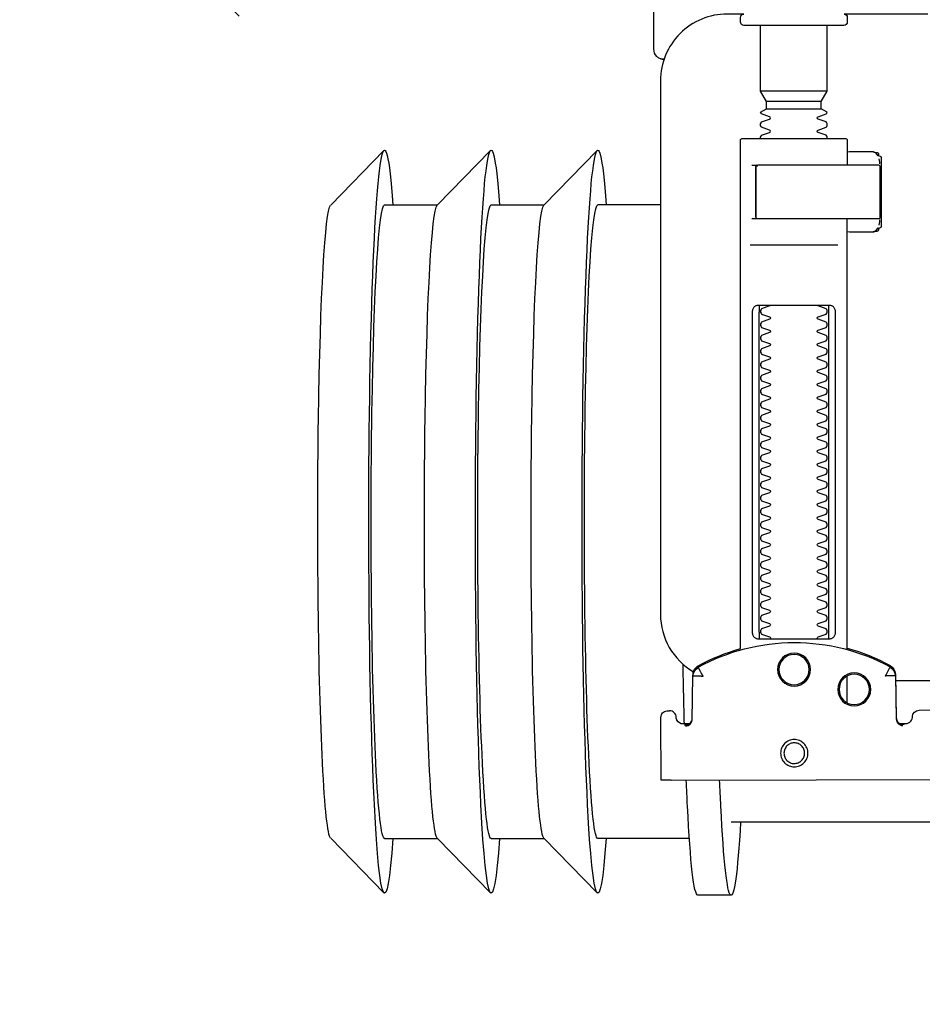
# Model space of a CAD drawing. Header units: millimetres. Extents: x 15214 to 140083, y -437840 to -79279.
# Tile 433 of 656: x 59546 to 59560, y -194569 to -194555. Entities that reach past the tile are written whole.
import ezdxf

# ---------------------------------------------------------------- set-up
doc = ezdxf.new("R2010")
doc.units = ezdxf.units.MM
doc.layers.get('0').update_dxf_attribs({"lineweight": 0})
doc.layers.add('0-wypos-sanitarne', color=1, linetype='Continuous')
doc.layers.add('WYMIAROWANIE', color=1, linetype='Continuous', lineweight=13)
doc.styles.add('SIMPLEX', font='simplex.shx', dxfattribs={"width": 0.77})
doc.styles.add('TXT', font='simplex.shx')
doc.dimstyles.new('DIM50', dxfattribs={"dimscale": 5, "dimtxt": 2, "dimasz": 1, "dimexe": 0, "dimexo": 0, "dimgap": 0.5, "dimtad": 1, "dimdec": 4, "dimrnd": 0.5, "dimdsep": 46, "dimtxsty": 'TXT', "dimblk": 'TICK1', "dimblk1": 'TICK1', "dimblk2": 'TICK1', "dimsah": 1, "dimcen": 0, "dimse1": 1, "dimse2": 1, "dimclrd": 1, "dimclre": 7, "dimclrt": 9, "dimadec": 0, "dimazin": 0, "dimtfac": 1, "dimtdec": 4, "dimtmove": 2, "dimatfit": 3, "dimldrblk": 'TICK1', "dimfxl": 1, "dimtolj": 1, "dimarcsym": 0})
doc.dimstyles.new('OL PB 100', dxfattribs={"dimscale": 4, "dimtxt": 2.5, "dimasz": 0.1, "dimexe": 10, "dimexo": 10, "dimgap": 0.5, "dimtad": 1, "dimdec": 1, "dimrnd": 0.5, "dimzin": 9, "dimdsep": 46, "dimtxsty": 'SIMPLEX', "dimblk": 'thick_MSz', "dimcen": 0.05, "dimdle": 8, "dimse1": 1, "dimse2": 1, "dimclrd": 256, "dimclre": 256, "dimclrt": 3, "dimadec": 1, "dimazin": 2, "dimtfac": 1, "dimtdec": 1, "dimtix": 1, "dimtofl": 0, "dimtmove": 2, "dimatfit": 3, "dimldrblk": 'thick_MSz', "dimfxl": 10, "dimfxlon": 1, "dimtolj": 1, "dimlwd": -1, "dimlwe": -1, "dimarcsym": 0})

# ---------------------------------------------------------------- blocks, each defined once
blk = doc.blocks.new('TICK1')
at = {"color": 0}
for p, q in [((0, -1.4), (0, 1.4)), ((0, 0), (-1, 0))]:
    blk.add_line(p, q, dxfattribs=at)
at = {"color": 2}
blk.add_line((-1, -1), (1, 1), dxfattribs=at)
blk = doc.blocks.new('*D95')
at = {"layer": 'DEFPOINTS', "color": 0, "transparency": 16777216}
for p in [(59561.567, -194549.588), (59544.751, -194632.588), (59561.567, -194632.588)]:
    blk.add_point(p, dxfattribs=at)
at = {"layer": 'WYMIAROWANIE', "color": 1, "lineweight": -2, "transparency": 16777216}
blk.add_line((59544.751, -194554.588), (59544.751, -194627.588), dxfattribs=at)
at = {"layer": 'WYMIAROWANIE', "color": 1, "lineweight": -2, "transparency": 16777216, "xscale": 5, "yscale": 5, "zscale": 5}
for p, rotation in [((59544.751, -194549.588), 90), ((59544.751, -194632.588), 270)]:
    blk.add_blockref('TICK1', p, dxfattribs=dict(at, rotation=rotation))
at = {"layer": 'WYMIAROWANIE', "color": 9, "transparency": 16777216, "insert": (59538.501, -194591.088), "char_height": 7.5, "attachment_point": 5, "rotation": 90, "style": 'TXT'}
blk.add_mtext('\\A1;83', dxfattribs=at)
blk = doc.blocks.new('99400_TOP')
for points in [[(-0.18941, 0.18181), (-0.19441, 0.18181)], [(-0.24944, 0.17326), (-0.24147, 0.18145)], [(-0.24136, 0.17331), (-0.23341, 0.17331), (-0.22548, 0.18145)], [(-0.22538, 0.17331), (-0.21743, 0.17331), (-0.2095, 0.18145)], [(-0.19567, 0.17331), (-0.20939, 0.17331)], [(-0.18941, 0.17081), (-0.04454, 0.17081), (-0.04035, 0.17071), (-0.03616, 0.17042), (-0.032, 0.16993), (-0.02786, 0.16925), (-0.02376, 0.16837), (-0.0197, 0.16731), (-0.0157, 0.16606), (-0.01176, 0.16462), (-0.00789, 0.163), (-0.0041, 0.1612), (-0.0004, 0.15923), (0.0032, 0.15708), (0.00671, 0.15478), (0.0101, 0.1523), (0.01337, 0.14968)], [(-0.19839, 0.16455), (-0.11148, 0.16437)], [(-0.19593, 0.15629), (-0.19608, 0.15629), (-0.19638, 0.15629), (-0.19593, 0.1562), (-0.19577, 0.15614), (-0.19563, 0.15605), (-0.19551, 0.15594), (-0.1954, 0.15581), (-0.19532, 0.15567), (-0.19526, 0.15551), (-0.19523, 0.15535)], [(-0.16479, 0.14865), (-0.16466, 0.1552), (-0.16464, 0.15536), (-0.1646, 0.15551), (-0.16454, 0.15566), (-0.16445, 0.15579), (-0.16435, 0.15591), (-0.16422, 0.15601), (-0.16408, 0.15609), (-0.16394, 0.15614), (-0.16348, 0.15622), (-0.1638, 0.15623), (-0.16395, 0.15623)], [(-0.172, 0.15297), (-0.172, 0.14892)], [(0.16493, 0.14968), (-0.16477, 0.14968)], [(-0.172, 0.14497), (-0.172, 0.08036)], [(-0.1852, 0.14236), (-0.1852, 0.09436)], [(-0.1748, 0.09436), (-0.1748, 0.14236)], [(-0.17342, 0.08436), (-0.18658, 0.08436)], [(-0.172, 0.0823), (-0.17167, 0.08236), (-0.1682, 0.08236), (-0.16809, 0.08236), (-0.16798, 0.08234), (-0.16789, 0.08225), (-0.16779, 0.08224), (-0.16762, 0.08223), (-0.16752, 0.08223), (-0.16741, 0.08221), (-0.1673, 0.08214), (-0.16725, 0.082), (-0.16725, 0.08174), (-0.16711, 0.08172), (-0.16701, 0.08168), (-0.16693, 0.08162), (-0.16687, 0.08148), (-0.16687, 0.07124), (-0.16691, 0.07111), (-0.16701, 0.07103), (-0.16725, 0.07098), (-0.16725, 0.07071), (-0.16728, 0.07061), (-0.16735, 0.07054), (-0.16746, 0.0705), (-0.16762, 0.07049), (-0.16775, 0.07048), (-0.16789, 0.07046), (-0.16797, 0.07039), (-0.16807, 0.07036), (-0.1682, 0.07036), (-0.17167, 0.07036), (-0.172, 0.07041)], [(-0.16829, 0.08235), (-0.16772, 0.08221), (-0.16738, 0.08176)], [(-0.16723, 0.08135), (-0.16714, 0.08082), (-0.16713, 0.08055)], [(-0.18633, 0.08036), (-0.17526, 0.08036), (-0.17367, 0.08036)], [(-0.24944, 0.07835), (-0.24147, 0.07016)], [(-0.24136, 0.07831), (-0.23341, 0.07831), (-0.22548, 0.07016)], [(-0.22538, 0.07831), (-0.21743, 0.07831), (-0.2095, 0.07016)], [(-0.2, 0.07831), (-0.20939, 0.07831)], [(-0.18633, 0.07236), (-0.1855, 0.07236), (-0.18567, 0.07246), (-0.1857, 0.07256)], [(-0.16738, 0.07096), (-0.16772, 0.07051), (-0.16829, 0.07036)], [(-0.16713, 0.07216), (-0.16714, 0.0719), (-0.16723, 0.07137)], [(-0.1841, 0.06388), (-0.1759, 0.06388)], [(-0.1759, 0.06282), (-0.1841, 0.06282)], [(-0.175, 0.06126), (-0.185, 0.06126)], [(-0.20001, 0.05638), (-0.19987, 0.05642), (-0.19976, 0.05645), (-0.19962, 0.05647), (-0.19948, 0.05647)], [(-0.20099, 0.05497), (-0.20099, 0.00998)]]:
    blk.add_lwpolyline(points)
for points in [[(-0.19989, 0.16454), (-0.19995, 0.15554, 0.009369), (-0.19993, 0.15511), (-0.19991, 0.15494), (-0.19986, 0.15477), (-0.19978, 0.15461), (-0.19968, 0.15447), (-0.19955, 0.15435), (-0.1994, 0.15426), (-0.19924, 0.15419), (-0.19907, 0.15415), (-0.19895, 0.15414), (-0.1988, 0.15414)], [(-0.16412, 0.15607), (-0.16324, 0.15607), (-0.16303, 0.15604), (-0.16282, 0.15598), (-0.16264, 0.15587), (-0.16249, 0.15572), (-0.16236, 0.15555), (-0.16228, 0.15535), (-0.16224, 0.15515, 0.002299), (-0.16224, 0.15503, 0.40455), (-0.16124, 0.15406), (-0.11145, 0.15396)], [(-0.19576, 0.15613), (-0.19665, 0.15613, 0.282591), (-0.19753, 0.15558), (-0.19757, 0.15549), (-0.19761, 0.15538), (-0.19763, 0.15529), (-0.19764, 0.15514, -0.415352), (-0.19864, 0.15414)], [(-0.19623, 0.15644), (-0.19587, 0.15638), (-0.19555, 0.15617), (-0.19533, 0.15585), (-0.19523, 0.1555), (-0.19513, 0.14894), (-0.19513, 0.14888, 0.265347), (-0.19435, 0.14762, 0.125711), (-0.17997, 0.14391, 0.125711), (-0.16558, 0.14756, 0.26954), (-0.16479, 0.14885), (-0.16467, 0.1554), (-0.16464, 0.15562), (-0.16456, 0.15583), (-0.16444, 0.15601), (-0.16428, 0.15617), (-0.16409, 0.15628), (-0.16388, 0.15635), (-0.16368, 0.15638)], [(-0.15993, 0.04968), (-0.17248, 0.04968, 0.405519), (-0.172, 0.05018), (-0.172, 0.05088, 0.414214), (-0.1725, 0.05138), (-0.1875, 0.05138, 0.414214), (-0.188, 0.05088), (-0.188, 0.05018, 0.405519), (-0.18751, 0.04968), (-0.19, 0.04968, -0.414214), (-0.2, 0.05968), (-0.2, 0.13968, -0.266001), (-0.19506, 0.1483)], [(-0.19512, 0.14869), (-0.19511, 0.1485), (-0.19509, 0.1484), (-0.19506, 0.1483), (-0.19503, 0.1482), (-0.19498, 0.1481), (-0.19493, 0.148), (-0.19488, 0.14791), (-0.19482, 0.14782), (-0.19475, 0.14774), (-0.19467, 0.14766), (-0.1946, 0.14759), (-0.19451, 0.14753), (-0.19443, 0.14747), (-0.19434, 0.14742), (-0.19358, 0.14701), (-0.19281, 0.14663), (-0.19203, 0.14628), (-0.19124, 0.14594), (-0.19044, 0.14563), (-0.18964, 0.14534), (-0.18882, 0.14507), (-0.188, 0.14483), (-0.188, 0.06856, 0.414214), (-0.1878, 0.06836), (-0.17545, 0.06836), (-0.1722, 0.06836, 0.414214), (-0.172, 0.06856), (-0.172, 0.07236)], [(-0.172, 0.14478), (-0.17117, 0.14502), (-0.17034, 0.14528), (-0.16952, 0.14557), (-0.16871, 0.14588), (-0.16791, 0.14622), (-0.16712, 0.14657), (-0.16635, 0.14695), (-0.16558, 0.14736), (-0.16557, 0.14736, 0.269546), (-0.16479, 0.14865)], [(-0.18353, 0.09336, 0.182836), (-0.18364, 0.09345), (-0.18485, 0.09386, 0.050055), (-0.185, 0.09412), (-0.185, 0.0944, 0.050055), (-0.18485, 0.09466), (-0.18364, 0.09507, 0.719897), (-0.18364, 0.09545), (-0.18485, 0.09586, 0.050055), (-0.185, 0.09612), (-0.185, 0.0964, 0.050055), (-0.18485, 0.09666), (-0.18364, 0.09707, 0.719897), (-0.18364, 0.09745), (-0.18485, 0.09786, 0.050055), (-0.185, 0.09812), (-0.185, 0.0984, 0.050055), (-0.18485, 0.09866), (-0.18364, 0.09907, 0.719897), (-0.18364, 0.09945), (-0.18485, 0.09986, 0.050055), (-0.185, 0.10012), (-0.185, 0.1004, 0.050055), (-0.18485, 0.10066), (-0.18364, 0.10107, 0.719897), (-0.18364, 0.10145), (-0.18485, 0.10186, 0.050055), (-0.185, 0.10212), (-0.185, 0.1024, 0.050055), (-0.18485, 0.10266), (-0.18364, 0.10307, 0.719897), (-0.18364, 0.10345), (-0.18485, 0.10386, 0.050055), (-0.185, 0.10412), (-0.185, 0.1044, 0.050055), (-0.18485, 0.10466), (-0.18364, 0.10507, 0.719897), (-0.18364, 0.10545), (-0.18485, 0.10586, 0.050055), (-0.185, 0.10612), (-0.185, 0.1064, 0.050055), (-0.18485, 0.10666), (-0.18364, 0.10707, 0.719897), (-0.18364, 0.10745), (-0.18485, 0.10786, 0.050055), (-0.185, 0.10812), (-0.185, 0.1084, 0.050055), (-0.18485, 0.10866), (-0.18364, 0.10907, 0.719897), (-0.18364, 0.10945), (-0.18485, 0.10986, 0.050055), (-0.185, 0.11012), (-0.185, 0.1104, 0.050055), (-0.18485, 0.11066), (-0.18364, 0.11107, 0.719897), (-0.18364, 0.11145), (-0.18485, 0.11186, 0.050055), (-0.185, 0.11212), (-0.185, 0.1124, 0.050055), (-0.18485, 0.11266), (-0.18364, 0.11307, 0.719897), (-0.18364, 0.11345), (-0.18485, 0.11386, 0.050055), (-0.185, 0.11412), (-0.185, 0.1144, 0.050055), (-0.18485, 0.11466), (-0.18364, 0.11507, 0.719897), (-0.18364, 0.11545), (-0.18485, 0.11586, 0.050055), (-0.185, 0.11612), (-0.185, 0.1164, 0.050055), (-0.18485, 0.11666), (-0.18364, 0.11707, 0.719897), (-0.18364, 0.11745), (-0.18485, 0.11786, 0.050055), (-0.185, 0.11812), (-0.185, 0.1184, 0.050055), (-0.18485, 0.11866), (-0.18364, 0.11907, 0.719897), (-0.18364, 0.11945), (-0.18485, 0.11986, 0.050055), (-0.185, 0.12012), (-0.185, 0.1204, 0.050055), (-0.18485, 0.12066), (-0.18364, 0.12107, 0.719897), (-0.18364, 0.12145), (-0.18485, 0.12186, 0.050055), (-0.185, 0.12212), (-0.185, 0.1224, 0.050055), (-0.18485, 0.12266), (-0.18364, 0.12307, 0.719897), (-0.18364, 0.12345), (-0.18485, 0.12386, 0.050055), (-0.185, 0.12412), (-0.185, 0.1244, 0.050055), (-0.18485, 0.12466), (-0.18364, 0.12507, 0.719897), (-0.18364, 0.12545), (-0.18485, 0.12586, 0.050055), (-0.185, 0.12612), (-0.185, 0.1264, 0.050055), (-0.18485, 0.12666), (-0.18364, 0.12707, 0.719897), (-0.18364, 0.12745), (-0.18485, 0.12786, 0.050055), (-0.185, 0.12812), (-0.185, 0.1284, 0.050055), (-0.18485, 0.12866), (-0.18364, 0.12907, 0.719897), (-0.18364, 0.12945), (-0.18485, 0.12986, 0.050055), (-0.185, 0.13012), (-0.185, 0.1304, 0.050055), (-0.18485, 0.13066), (-0.18364, 0.13107, 0.719897), (-0.18364, 0.13145), (-0.18485, 0.13186, 0.050055), (-0.185, 0.13212), (-0.185, 0.1324, 0.050055), (-0.18485, 0.13266), (-0.18364, 0.13307, 0.719897), (-0.18364, 0.13345), (-0.18485, 0.13386, 0.050055), (-0.185, 0.13412), (-0.185, 0.1344, 0.050055), (-0.18485, 0.13466), (-0.18364, 0.13507, 0.719897), (-0.18364, 0.13545), (-0.18485, 0.13586, 0.050055), (-0.185, 0.13612), (-0.185, 0.1364, 0.050055), (-0.18485, 0.13666), (-0.18364, 0.13707, 0.719897), (-0.18364, 0.13745), (-0.18485, 0.13786, 0.050055), (-0.185, 0.13812), (-0.185, 0.1384, 0.050055), (-0.18485, 0.13866), (-0.18364, 0.13907, 0.719897), (-0.18364, 0.13945), (-0.18485, 0.13986, 0.050055), (-0.185, 0.14012), (-0.185, 0.1404, 0.050055), (-0.18485, 0.14066), (-0.18364, 0.14107, 0.719897), (-0.18364, 0.14145), (-0.18485, 0.14186, 0.050055), (-0.185, 0.14212), (-0.185, 0.1424, 0.050055), (-0.18485, 0.14266), (-0.18364, 0.14307, 0.474594), (-0.18353, 0.14336)], [(-0.17647, 0.14336, 0.474594), (-0.17636, 0.14307), (-0.17514, 0.14266, 0.050055), (-0.175, 0.1424), (-0.175, 0.14212, 0.050055), (-0.17514, 0.14186), (-0.17636, 0.14145, 0.719897), (-0.17636, 0.14107), (-0.17514, 0.14066, 0.050055), (-0.175, 0.1404), (-0.175, 0.14012, 0.050055), (-0.17514, 0.13986), (-0.17636, 0.13945, 0.719897), (-0.17636, 0.13907), (-0.17514, 0.13866, 0.050055), (-0.175, 0.1384), (-0.175, 0.13812, 0.050055), (-0.17514, 0.13786), (-0.17636, 0.13745, 0.719897), (-0.17636, 0.13707), (-0.17514, 0.13666, 0.050055), (-0.175, 0.1364), (-0.175, 0.13612, 0.050055), (-0.17514, 0.13586), (-0.17636, 0.13545, 0.719897), (-0.17636, 0.13507), (-0.17514, 0.13466, 0.050055), (-0.175, 0.1344), (-0.175, 0.13412, 0.050055), (-0.17514, 0.13386), (-0.17636, 0.13345, 0.719897), (-0.17636, 0.13307), (-0.17514, 0.13266, 0.050055), (-0.175, 0.1324), (-0.175, 0.13212, 0.050055), (-0.17514, 0.13186), (-0.17636, 0.13145, 0.719897), (-0.17636, 0.13107), (-0.17514, 0.13066, 0.050055), (-0.175, 0.1304), (-0.175, 0.13012, 0.050055), (-0.17514, 0.12986), (-0.17636, 0.12945, 0.719897), (-0.17636, 0.12907), (-0.17514, 0.12866, 0.050055), (-0.175, 0.1284), (-0.175, 0.12812, 0.050055), (-0.17514, 0.12786), (-0.17636, 0.12745, 0.719897), (-0.17636, 0.12707), (-0.17514, 0.12666, 0.050055), (-0.175, 0.1264), (-0.175, 0.12612, 0.050055), (-0.17514, 0.12586), (-0.17636, 0.12545, 0.719897), (-0.17636, 0.12507), (-0.17514, 0.12466, 0.050055), (-0.175, 0.1244), (-0.175, 0.12412, 0.050055), (-0.17514, 0.12386), (-0.17636, 0.12345, 0.719897), (-0.17636, 0.12307), (-0.17514, 0.12266, 0.050055), (-0.175, 0.1224), (-0.175, 0.12212, 0.050055), (-0.17514, 0.12186), (-0.17636, 0.12145, 0.719897), (-0.17636, 0.12107), (-0.17514, 0.12066, 0.050055), (-0.175, 0.1204), (-0.175, 0.12012, 0.050055), (-0.17514, 0.11986), (-0.17636, 0.11945, 0.719897), (-0.17636, 0.11907), (-0.17514, 0.11866, 0.050055), (-0.175, 0.1184), (-0.175, 0.11812, 0.050055), (-0.17514, 0.11786), (-0.17636, 0.11745, 0.719897), (-0.17636, 0.11707), (-0.17514, 0.11666, 0.050055), (-0.175, 0.1164), (-0.175, 0.11612, 0.050055), (-0.17514, 0.11586), (-0.17636, 0.11545, 0.719897), (-0.17636, 0.11507), (-0.17514, 0.11466, 0.050055), (-0.175, 0.1144), (-0.175, 0.11412, 0.050055), (-0.17514, 0.11386), (-0.17636, 0.11345, 0.719897), (-0.17636, 0.11307), (-0.17514, 0.11266, 0.050055), (-0.175, 0.1124), (-0.175, 0.11212, 0.050055), (-0.17514, 0.11186), (-0.17636, 0.11145, 0.719897), (-0.17636, 0.11107), (-0.17514, 0.11066, 0.050055), (-0.175, 0.1104), (-0.175, 0.11012, 0.050055), (-0.17514, 0.10986), (-0.17636, 0.10945, 0.719897), (-0.17636, 0.10907), (-0.17514, 0.10866, 0.050055), (-0.175, 0.1084), (-0.175, 0.10812, 0.050055), (-0.17514, 0.10786), (-0.17636, 0.10745, 0.719897), (-0.17636, 0.10707), (-0.17514, 0.10666, 0.050055), (-0.175, 0.1064), (-0.175, 0.10612, 0.050055), (-0.17514, 0.10586), (-0.17636, 0.10545, 0.719897), (-0.17636, 0.10507), (-0.17514, 0.10466, 0.050055), (-0.175, 0.1044), (-0.175, 0.10412, 0.050055), (-0.17514, 0.10386), (-0.17636, 0.10345, 0.719897), (-0.17636, 0.10307), (-0.17514, 0.10266, 0.050055), (-0.175, 0.1024), (-0.175, 0.10212, 0.050055), (-0.17514, 0.10186), (-0.17636, 0.10145, 0.719897), (-0.17636, 0.10107), (-0.17514, 0.10066, 0.050055), (-0.175, 0.1004), (-0.175, 0.10012, 0.050055), (-0.17514, 0.09986), (-0.17636, 0.09945, 0.719897), (-0.17636, 0.09907), (-0.17514, 0.09866, 0.050055), (-0.175, 0.0984), (-0.175, 0.09812, 0.050055), (-0.17514, 0.09786), (-0.17636, 0.09745, 0.719897), (-0.17636, 0.09707), (-0.17514, 0.09666, 0.050055), (-0.175, 0.0964), (-0.175, 0.09612, 0.050055), (-0.17514, 0.09586), (-0.17636, 0.09545, 0.719897), (-0.17636, 0.09507), (-0.17514, 0.09466, 0.050055), (-0.175, 0.0944), (-0.175, 0.09412, 0.050055), (-0.17514, 0.09386), (-0.17636, 0.09345, 0.182836), (-0.17647, 0.09336)], [(-0.1857, 0.08016), (-0.1857, 0.07256), (-0.1857, 0.08016), (-0.18567, 0.08026), (-0.18559, 0.08034), (-0.17695, 0.08036), (-0.16725, 0.08036, -0.414214), (-0.16705, 0.08016), (-0.16705, 0.07256, -0.414214), (-0.16725, 0.07236), (-0.18543, 0.07236), (-0.18553, 0.0724), (-0.18559, 0.07256)], [(-0.185, 0.06836), (-0.185, 0.06812, -0.050055), (-0.18485, 0.06786), (-0.18364, 0.06745, -0.719897), (-0.18364, 0.06707), (-0.18485, 0.06666, -0.050055), (-0.185, 0.0664), (-0.185, 0.06612, -0.050055), (-0.18485, 0.06586), (-0.18364, 0.06545, -0.719897), (-0.18364, 0.06507), (-0.18485, 0.06466, -0.050055), (-0.185, 0.0644), (-0.1841, 0.06388), (-0.1841, 0.06282), (-0.185, 0.06126), (-0.185, 0.05138)], [(-0.175, 0.06836), (-0.175, 0.06812, 0.050055), (-0.17514, 0.06786), (-0.17636, 0.06745, 0.719897), (-0.17636, 0.06707), (-0.17514, 0.06666, 0.050055), (-0.175, 0.0664), (-0.175, 0.06612, 0.050055), (-0.17514, 0.06586), (-0.17636, 0.06545, 0.719897), (-0.17636, 0.06507), (-0.17514, 0.06466, 0.050055), (-0.175, 0.0644), (-0.1759, 0.06388), (-0.1759, 0.06282), (-0.175, 0.06126), (-0.175, 0.05138)], [(-0.20011, 0.05634, 0.091301), (-0.20055, 0.05604, 0.198909), (-0.20099, 0.05497)], [(-0.19944, 0.0564, 0.170835), (-0.20011, 0.05634)]]:
    blk.add_lwpolyline(points, format="xyb")
for points in [[(-0.17994, 0.16256), (-0.17974, 0.16255), (-0.17954, 0.16252), (-0.17934, 0.16247), (-0.17915, 0.1624), (-0.17897, 0.16231), (-0.1788, 0.16221), (-0.17864, 0.16209), (-0.17849, 0.16196), (-0.17836, 0.16181), (-0.17824, 0.16165), (-0.17813, 0.16147), (-0.17805, 0.16129), (-0.17798, 0.1611), (-0.17793, 0.16091), (-0.1779, 0.16071), (-0.17789, 0.16051), (-0.1779, 0.16031), (-0.17793, 0.16011), (-0.17798, 0.15991), (-0.17805, 0.15972), (-0.17814, 0.15954), (-0.17824, 0.15937), (-0.17836, 0.15921), (-0.1785, 0.15906), (-0.17865, 0.15893), (-0.17881, 0.15881), (-0.17898, 0.1587), (-0.17916, 0.15862), (-0.17935, 0.15855), (-0.17955, 0.1585), (-0.17975, 0.15847), (-0.17995, 0.15846), (-0.18015, 0.15847), (-0.18035, 0.1585), (-0.18054, 0.15855), (-0.18073, 0.15862), (-0.18091, 0.15871), (-0.18108, 0.15881), (-0.18124, 0.15893), (-0.18139, 0.15907), (-0.18153, 0.15922), (-0.18165, 0.15938), (-0.18175, 0.15955), (-0.18184, 0.15973), (-0.1819, 0.15992), (-0.18195, 0.16012), (-0.18198, 0.16031), (-0.18199, 0.16052), (-0.18198, 0.16072), (-0.18195, 0.16091), (-0.1819, 0.16111), (-0.18183, 0.1613), (-0.18175, 0.16148), (-0.18164, 0.16165), (-0.18152, 0.16181), (-0.18139, 0.16196), (-0.18124, 0.1621), (-0.18108, 0.16222), (-0.1809, 0.16232), (-0.18072, 0.1624), (-0.18053, 0.16247), (-0.18034, 0.16252), (-0.18014, 0.16255)], [(-0.17994, 0.16205), (-0.17979, 0.16205), (-0.17964, 0.16202), (-0.17949, 0.16199), (-0.17935, 0.16194), (-0.17921, 0.16187), (-0.17908, 0.16179), (-0.17896, 0.1617), (-0.17884, 0.1616), (-0.17874, 0.16149), (-0.17865, 0.16136), (-0.17857, 0.16123), (-0.17851, 0.1611), (-0.17846, 0.16095), (-0.17842, 0.1608), (-0.1784, 0.16065), (-0.17839, 0.1605), (-0.1784, 0.16035), (-0.17842, 0.1602), (-0.17846, 0.16005), (-0.17851, 0.15991), (-0.17858, 0.15977), (-0.17866, 0.15964), (-0.17875, 0.15952), (-0.17885, 0.15941), (-0.17896, 0.1593), (-0.17908, 0.15921), (-0.17921, 0.15914), (-0.17935, 0.15907), (-0.1795, 0.15902), (-0.17964, 0.15898), (-0.17979, 0.15896), (-0.17995, 0.15895), (-0.1801, 0.15896), (-0.18025, 0.15899), (-0.18039, 0.15902), (-0.18054, 0.15907), (-0.18067, 0.15914), (-0.18081, 0.15922), (-0.18093, 0.15931), (-0.18104, 0.15941), (-0.18114, 0.15952), (-0.18123, 0.15965), (-0.18131, 0.15978), (-0.18138, 0.15991), (-0.18143, 0.16006), (-0.18146, 0.16021), (-0.18148, 0.16036), (-0.18149, 0.16051), (-0.18148, 0.16066), (-0.18146, 0.16081), (-0.18142, 0.16096), (-0.18137, 0.1611), (-0.18131, 0.16124), (-0.18123, 0.16137), (-0.18114, 0.16149), (-0.18104, 0.1616), (-0.18092, 0.1617), (-0.1808, 0.1618), (-0.18067, 0.16187), (-0.18053, 0.16194), (-0.18039, 0.16199), (-0.18024, 0.16203), (-0.18009, 0.16205)], [(-0.17471, 0.14336), (-0.17462, 0.14336), (-0.17454, 0.14335), (-0.17445, 0.14333), (-0.17436, 0.14331), (-0.17428, 0.14327), (-0.1742, 0.14323), (-0.17413, 0.14318), (-0.17406, 0.14313), (-0.174, 0.14306), (-0.17394, 0.14299), (-0.17389, 0.1429), (-0.17384, 0.1428), (-0.1738, 0.1427), (-0.17378, 0.14259), (-0.17376, 0.14247), (-0.17375, 0.14236), (-0.17375, 0.09436), (-0.17376, 0.09424), (-0.17378, 0.09413), (-0.1738, 0.09402), (-0.17384, 0.09391), (-0.17389, 0.09382), (-0.17394, 0.09373), (-0.174, 0.09366), (-0.17406, 0.09359), (-0.17413, 0.09353), (-0.1742, 0.09349), (-0.17428, 0.09344), (-0.17436, 0.09341), (-0.17445, 0.09339), (-0.17454, 0.09337), (-0.17462, 0.09336), (-0.17471, 0.09336), (-0.18529, 0.09336), (-0.18538, 0.09336), (-0.18546, 0.09337), (-0.18555, 0.09339), (-0.18564, 0.09341), (-0.18572, 0.09344), (-0.1858, 0.09349), (-0.18587, 0.09353), (-0.18594, 0.09359), (-0.186, 0.09366), (-0.18606, 0.09373), (-0.18611, 0.09382), (-0.18616, 0.09391), (-0.1862, 0.09402), (-0.18622, 0.09413), (-0.18624, 0.09424), (-0.18624, 0.09436), (-0.18624, 0.14236), (-0.18624, 0.14247), (-0.18622, 0.14259), (-0.1862, 0.1427), (-0.18616, 0.1428), (-0.18611, 0.1429), (-0.18606, 0.14299), (-0.186, 0.14306), (-0.18594, 0.14313), (-0.18587, 0.14318), (-0.1858, 0.14323), (-0.18572, 0.14327), (-0.18564, 0.14331), (-0.18555, 0.14333), (-0.18546, 0.14335), (-0.18538, 0.14336), (-0.18529, 0.14336)]]:
    blk.add_lwpolyline(points, close=True)
for points in [[(-0.19435, 0.14766), (-0.19435, 0.14766), (-0.19435, 0.14766), (-0.19435, 0.14766), (-0.19435, 0.14766), (-0.19435, 0.14766), (-0.19434, 0.14766), (-0.19434, 0.14766), (-0.19434, 0.14766), (-0.19434, 0.14766), (-0.19434, 0.14766), (-0.19435, 0.14766), (-0.19435, 0.14766), (-0.19435, 0.14766), (-0.19435, 0.14766), (-0.19435, 0.14766), (-0.19435, 0.14766), (-0.19435, 0.14766), (-0.19435, 0.14766), (-0.19435, 0.14767), (-0.19435, 0.14767), (-0.19435, 0.14767), (-0.19435, 0.14767), (-0.19435, 0.14767), (-0.19435, 0.14767), (-0.19435, 0.14768), (-0.19434, 0.14768), (-0.19434, 0.14768), (-0.19434, 0.14769), (-0.19434, 0.14769), (-0.19433, 0.1477), (-0.19433, 0.1477), (-0.19433, 0.14771), (-0.19433, 0.14771), (-0.19433, 0.14772), (-0.19432, 0.14772), (-0.19432, 0.14773), (-0.19432, 0.14773), (-0.19431, 0.14774), (-0.19431, 0.14774), (-0.19431, 0.14775), (-0.1943, 0.14776), (-0.1943, 0.14776), (-0.1943, 0.14777), (-0.19429, 0.14778), (-0.19429, 0.14779), (-0.19428, 0.14779), (-0.19428, 0.1478), (-0.19428, 0.14781), (-0.19427, 0.14782), (-0.19427, 0.14783), (-0.19426, 0.14784), (-0.19426, 0.14784), (-0.19425, 0.14785), (-0.19425, 0.14786), (-0.19424, 0.14787), (-0.19424, 0.14788), (-0.19423, 0.14789), (-0.19423, 0.1479), (-0.19422, 0.14791), (-0.19421, 0.14792), (-0.19421, 0.14793), (-0.1942, 0.14794), (-0.1942, 0.14796), (-0.19419, 0.14797), (-0.19418, 0.14798), (-0.19418, 0.14799), (-0.19417, 0.148), (-0.19416, 0.14801), (-0.19416, 0.14803), (-0.19415, 0.14804), (-0.19414, 0.14806), (-0.19412, 0.14809), (-0.19411, 0.14812), (-0.19409, 0.14814), (-0.19408, 0.14817), (-0.19406, 0.1482), (-0.19405, 0.14823), (-0.19395, 0.14841), (-0.19393, 0.14844), (-0.19389, 0.14851), (-0.19388, 0.14854), (-0.19386, 0.14858), (-0.19384, 0.14861), (-0.19382, 0.14864), (-0.1938, 0.14868), (-0.19378, 0.14871), (-0.19376, 0.14875), (-0.19375, 0.14877), (-0.19375, 0.14878), (-0.19374, 0.14878), (-0.19373, 0.1488), (-0.19373, 0.14881), (-0.19372, 0.14882), (-0.19372, 0.14883), (-0.19371, 0.14884), (-0.19371, 0.14885), (-0.1937, 0.14885), (-0.1937, 0.14886), (-0.1937, 0.14886), (-0.1937, 0.14886), (-0.1937, 0.14887), (-0.1937, 0.14887), (-0.19369, 0.14888), (-0.19369, 0.14889), (-0.19369, 0.14889), (-0.19368, 0.1489), (-0.19368, 0.1489), (-0.19368, 0.1489), (-0.19368, 0.14891), (-0.19367, 0.14891), (-0.19367, 0.14892), (-0.19366, 0.14892), (-0.19366, 0.14892), (-0.19365, 0.14893), (-0.19365, 0.14893), (-0.19364, 0.14894), (-0.19364, 0.14894), (-0.19364, 0.14894), (-0.19363, 0.14895), (-0.19363, 0.14895), (-0.19363, 0.14896), (-0.19363, 0.14896), (-0.19363, 0.14896), (-0.19363, 0.14897), (-0.19363, 0.14897), (-0.19363, 0.14898), (-0.19363, 0.14898), (-0.19363, 0.14899), (-0.19363, 0.14899), (-0.19364, 0.14899), (-0.19364, 0.149), (-0.19364, 0.149), (-0.19364, 0.149), (-0.19365, 0.149), (-0.19365, 0.149), (-0.19365, 0.149), (-0.19365, 0.149), (-0.19365, 0.149), (-0.19365, 0.149), (-0.19366, 0.149), (-0.19366, 0.149), (-0.19366, 0.149), (-0.19366, 0.149), (-0.19366, 0.149), (-0.19367, 0.149), (-0.19367, 0.149), (-0.19367, 0.149), (-0.19367, 0.149), (-0.19368, 0.149), (-0.19368, 0.149), (-0.19368, 0.149), (-0.19369, 0.149), (-0.19369, 0.14899), (-0.1937, 0.14899), (-0.1937, 0.14899), (-0.1937, 0.14899), (-0.19371, 0.14899), (-0.19371, 0.14899), (-0.19371, 0.14899), (-0.19372, 0.14898), (-0.19372, 0.14898), (-0.19373, 0.14898), (-0.19373, 0.14898), (-0.19373, 0.14898), (-0.19374, 0.14898), (-0.19374, 0.14898), (-0.19375, 0.14898), (-0.19375, 0.14899), (-0.19376, 0.14899), (-0.19376, 0.14899), (-0.19376, 0.14899), (-0.19377, 0.14899), (-0.19377, 0.14899), (-0.19377, 0.14899), (-0.19378, 0.14899), (-0.19378, 0.14899), (-0.19378, 0.14899), (-0.19378, 0.14899), (-0.19378, 0.14899), (-0.19379, 0.14899), (-0.19379, 0.14899), (-0.19379, 0.14899), (-0.1938, 0.14899), (-0.1938, 0.14899), (-0.19381, 0.14899), (-0.19381, 0.14899), (-0.19382, 0.14899), (-0.19382, 0.14899), (-0.19383, 0.14899), (-0.19384, 0.14899), (-0.19385, 0.14899), (-0.19385, 0.14899), (-0.19386, 0.14899), (-0.19387, 0.14899), (-0.19388, 0.14899), (-0.19388, 0.14899), (-0.19389, 0.14898), (-0.1939, 0.14898), (-0.19391, 0.14898), (-0.19392, 0.14898), (-0.19397, 0.14898), (-0.19398, 0.14898), (-0.19399, 0.14898), (-0.194, 0.14898), (-0.19401, 0.14898), (-0.19402, 0.14898), (-0.19403, 0.14898), (-0.19404, 0.14898), (-0.19406, 0.14898), (-0.19407, 0.14898), (-0.19408, 0.14898), (-0.19409, 0.14898), (-0.1941, 0.14898), (-0.19411, 0.14898), (-0.19416, 0.14898), (-0.19419, 0.14898), (-0.19421, 0.14898), (-0.19424, 0.14898), (-0.19426, 0.14898), (-0.19428, 0.14898), (-0.19431, 0.14898), (-0.19433, 0.14898), (-0.19435, 0.14898), (-0.19438, 0.14897), (-0.19455, 0.14897), (-0.19457, 0.14897), (-0.19459, 0.14897), (-0.19461, 0.14897), (-0.19463, 0.14897), (-0.19464, 0.14897), (-0.19465, 0.14897), (-0.19466, 0.14897), (-0.19467, 0.14897), (-0.19468, 0.14897), (-0.19469, 0.14897), (-0.1947, 0.14897), (-0.19471, 0.14897), (-0.19472, 0.14897), (-0.19473, 0.14897), (-0.19473, 0.14897), (-0.19474, 0.14897), (-0.19475, 0.14897), (-0.19476, 0.14897), (-0.19477, 0.14897), (-0.19478, 0.14897), (-0.19479, 0.14897), (-0.19479, 0.14897), (-0.1948, 0.14897), (-0.19481, 0.14897), (-0.19482, 0.14896), (-0.19483, 0.14896), (-0.19483, 0.14896), (-0.19484, 0.14896), (-0.19485, 0.14896), (-0.19486, 0.14896), (-0.19486, 0.14896), (-0.19487, 0.14896), (-0.19488, 0.14896), (-0.19489, 0.14896), (-0.19489, 0.14896), (-0.1949, 0.14896), (-0.19491, 0.14896), (-0.19491, 0.14896), (-0.19492, 0.14896), (-0.19493, 0.14896), (-0.19493, 0.14896), (-0.19494, 0.14896), (-0.19495, 0.14896), (-0.19495, 0.14896), (-0.19496, 0.14896), (-0.19497, 0.14896), (-0.19498, 0.14896), (-0.19499, 0.14896), (-0.19499, 0.14896), (-0.195, 0.14896), (-0.19501, 0.14896), (-0.19501, 0.14896), (-0.19502, 0.14896), (-0.19502, 0.14896), (-0.19503, 0.14896), (-0.19503, 0.14896), (-0.19504, 0.14896), (-0.19504, 0.14896), (-0.19504, 0.14896), (-0.19505, 0.14896), (-0.19505, 0.14896), (-0.19506, 0.14896), (-0.19506, 0.14896), (-0.19506, 0.14896), (-0.19507, 0.14896), (-0.19507, 0.14896), (-0.19508, 0.14896), (-0.19508, 0.14896), (-0.19508, 0.14896), (-0.19509, 0.14896), (-0.19509, 0.14896), (-0.19509, 0.14896), (-0.1951, 0.14896), (-0.1951, 0.14896), (-0.1951, 0.14896), (-0.1951, 0.14896), (-0.19511, 0.14896), (-0.19511, 0.14896), (-0.19511, 0.14896), (-0.19511, 0.14896), (-0.19511, 0.14896), (-0.19512, 0.14896), (-0.19512, 0.14896), (-0.19512, 0.14896), (-0.19512, 0.14896), (-0.19512, 0.14896), (-0.19512, 0.14896), (-0.19512, 0.14895), (-0.19513, 0.14895), (-0.19513, 0.14895), (-0.19513, 0.14895), (-0.19513, 0.14895), (-0.19513, 0.14895), (-0.19513, 0.14895), (-0.19513, 0.14895), (-0.19513, 0.14895), (-0.19513, 0.14895), (-0.19513, 0.14895), (-0.19513, 0.14895), (-0.19513, 0.14895), (-0.19513, 0.14895), (-0.19513, 0.14895), (-0.19513, 0.14896), (-0.19513, 0.14896), (-0.19513, 0.14896), (-0.19513, 0.14896), (-0.19513, 0.14896), (-0.19513, 0.14896), (-0.19513, 0.14896), (-0.19513, 0.14896), (-0.19513, 0.14896), (-0.19513, 0.14896), (-0.19513, 0.14896), (-0.19513, 0.14896), (-0.19513, 0.14896), (-0.19513, 0.14896), (-0.19513, 0.14896), (-0.19513, 0.14895), (-0.19513, 0.14895, 0.269547)], [(-0.1648, 0.14889), (-0.16481, 0.14889), (-0.16484, 0.1489), (-0.16497, 0.1489), (-0.16603, 0.14893), (-0.16612, 0.14893), (-0.16616, 0.14893), (-0.1662, 0.14893), (-0.16623, 0.14894), (-0.16627, 0.14895), (-0.1663, 0.14893), (-0.1663, 0.1489), (-0.16627, 0.14888), (-0.16625, 0.14885), (-0.16623, 0.14881), (-0.16621, 0.14878), (-0.16619, 0.14875), (-0.16561, 0.14767), (-0.16559, 0.14763), (-0.16558, 0.1476, 0.269546)]]:
    blk.add_lwpolyline(points, format="xyb", close=True)
for centre, radius in [((-0.17096, 0.15095), 0.00247), ((-0.17096, 0.15095), 0.00227), ((-0.17997, 0.14797), 0.00247), ((-0.17997, 0.14797), 0.00227)]:
    blk.add_circle(centre, radius)
for centre, major_axis, ratio, start_param, end_param in [((-0.18941, 0.12581), (0, 0.056), 0.04256, 5.645661, 6.988802), ((-0.24136, 0.12581), (0, 0.0557), 0.04256, 5.733752, 6.988802), ((-0.22538, 0.12581), (0, 0.0557), 0.04256, 5.733752, 6.988802), ((-0.20939, 0.12581), (0, 0.0557), 0.04256, 5.733752, 6.988802), ((-0.19441, 0.12581), (0, 0.056), 0.04256, 0, 0.705617), ((-0.24936, 0.12581), (0, 0.0475), 0.04256, 0.043665, 0.705617), ((-0.24136, 0.12581), (0, 0.0475), 0.04256, 0, 0.705617), ((-0.23337, 0.12581), (0, 0.0475), 0.04256, 0.043665, 0.705617), ((-0.22538, 0.12581), (0, 0.0475), 0.04256, 0, 0.705617), ((-0.21738, 0.12581), (0, 0.0475), 0.04256, 0.043665, 0.705617), ((-0.20939, 0.12581), (0, 0.0475), 0.04256, 0, 0.705617), ((-0.19441, 0.12581), (0, 0.056), 0.04256, 0.705617, 0.806963), ((-0.18941, 0.12581), (0, 0.056), 0.04256, 0.705617, 0.807212), ((-0.24136, 0.12581), (0, 0.0557), 0.04256, 0.705617, 3.691026), ((-0.22538, 0.12581), (0, 0.0557), 0.04256, 0.705617, 3.691026), ((-0.20939, 0.12581), (0, 0.0557), 0.04256, 0.705617, 3.691026), ((-0.19839, 0.16453), (-0.0015, 0), 0.008726, 4.712674, 6.283151), ((-0.24936, 0.12581), (0, 0.0475), 0.04256, 0.705617, 3.097928), ((-0.24136, 0.12581), (0, 0.0475), 0.04256, 0.705617, 3.141593), ((-0.23337, 0.12581), (0, 0.0475), 0.04256, 0.705617, 3.097928), ((-0.22538, 0.12581), (0, 0.0475), 0.04256, 0.705617, 3.141593), ((-0.21738, 0.12581), (0, 0.0475), 0.04256, 0.705617, 3.097928), ((-0.20939, 0.12581), (0, 0.0475), 0.04256, 0.705617, 3.141593), ((-0.19663, 0.15713), (-0.000002, -0.001), 0.000289, 6.274459, 6.283185), ((-0.19441, 0.12581), (0, 0.056), 0.04256, 0.998527, 1.179108), ((-0.16324, 0.15707), (-0.000002, -0.001), 0.000289, 6.274459, 6.283185), ((-0.19879, 0.15514), (-0.000011, -0.001), 0.706875, 0, 0.012337), ((-0.19844, 0.15414), (-0.000501, 0.000001), 0.008726, 0.786107, 1.14947), ((-0.19864, 0.15514), (-0.000006, -0.001), 0.408573, 0, 0.00956), ((-0.19463, 0.14876), (-0.0005, -0.000008), 0.017454, 0, 0.000137), ((-0.16529, 0.14886), (0.0005, -0.00001), 0.000006, 6.282744, 6.283185), ((-0.1852, 0.14236), (0, 0.001), 0.000289, 4.712389, 6.283185), ((-0.1748, 0.14236), (0, -0.001), 0.000289, 1.570796, 3.141593), ((-0.1852, 0.09436), (0, -0.001), 0.000289, 0, 1.570796), ((-0.1748, 0.09436), (0, -0.001), 0.000289, 0, 1.570796), ((-0.16763, 0.08203), (0.000004, 0.0002), 0.133184, 0.00502, 0.005026), ((-0.16723, 0.08153), (0.000013, 0.0002), 0.223, 0.006306, 0.006351), ((-0.16723, 0.07118), (0.000013, -0.0002), 0.223, 6.276731, 6.276777), ((-0.16763, 0.07069), (0.000004, -0.0002), 0.133184, 6.278107, 6.278112)]:
    blk.add_ellipse(centre, major_axis=major_axis, ratio=ratio, start_param=start_param, end_param=end_param)
blk = doc.blocks.new('A$Cff2eaf8b')
blk.add_blockref('99400_TOP', (0, -0.08218))
blk = doc.blocks.new('thick_MSz')
for p, q in [((0, 15), (0, -15)), ((-10, 0), (10, 0))]:
    blk.add_line(p, q)
at = {"const_width": 2, "elevation": 2}
blk.add_lwpolyline([(-7.071, -7.071), (7.071, 7.071)], dxfattribs=at)
blk = doc.blocks.new('*D1503')
at = {"layer": 'DEFPOINTS', "color": 0, "transparency": 16777216}
for p in [(59561.567, -194573.721), (59520.567, -194614.588), (59561.567, -194614.588)]:
    blk.add_point(p, dxfattribs=at)
at = {"layer": 'WYMIAROWANIE', "transparency": 16777216}
blk.add_line((59520.967, -194573.721), (59561.167, -194573.721), dxfattribs=at)
at = {"layer": 'WYMIAROWANIE', "transparency": 16777216, "xscale": 0.4, "yscale": 0.4, "zscale": 0.4, "rotation": 180}
blk.add_blockref('thick_MSz', (59520.567, -194573.721), dxfattribs=at)
at = {"layer": 'WYMIAROWANIE', "transparency": 16777216, "xscale": 0.4, "yscale": 0.4, "zscale": 0.4}
blk.add_blockref('thick_MSz', (59561.567, -194573.721), dxfattribs=at)
at = {"layer": 'WYMIAROWANIE', "color": 3, "transparency": 16777216, "insert": (59541.067, -194566.721), "char_height": 10, "attachment_point": 5, "style": 'SIMPLEX'}
blk.add_mtext('\\A1;41', dxfattribs=at)

msp = doc.modelspace()

# ---------------------------------------------------------------- block references
at = {"layer": '0-wypos-sanitarne', "xscale": -100, "yscale": 100, "zscale": 100, "rotation": 180}
msp.add_blockref('A$Cff2eaf8b', (59576.06735, -194557.8063), dxfattribs=at)

# ---------------------------------------------------------------- dimensions: what is measured, and where the dimension line sits
at = {"layer": 'WYMIAROWANIE'}
dim = msp.add_linear_dim(base=(59544.75095, -194632.5883), p1=(59561.56735, -194549.5883), p2=(59561.56735, -194632.5883), angle=90, dimstyle='DIM50', override={"dimtxt": 1.5, "dimfxl": 0}, dxfattribs=at)
dim.commit()
dim.dimension.update_dxf_attribs({"geometry": '*D95', "text_midpoint": (59538.50095, -194591.0883)})
dim = msp.add_linear_dim(base=(59561.56735, -194573.7211), p1=(59520.56735, -194614.5883), p2=(59561.56735, -194614.5883), dimstyle='OL PB 100', dxfattribs=at)
dim.commit()
dim.dimension.update_dxf_attribs({"geometry": '*D1503', "text_midpoint": (59541.06735, -194566.7211)})

doc.saveas('drawing.dxf')
